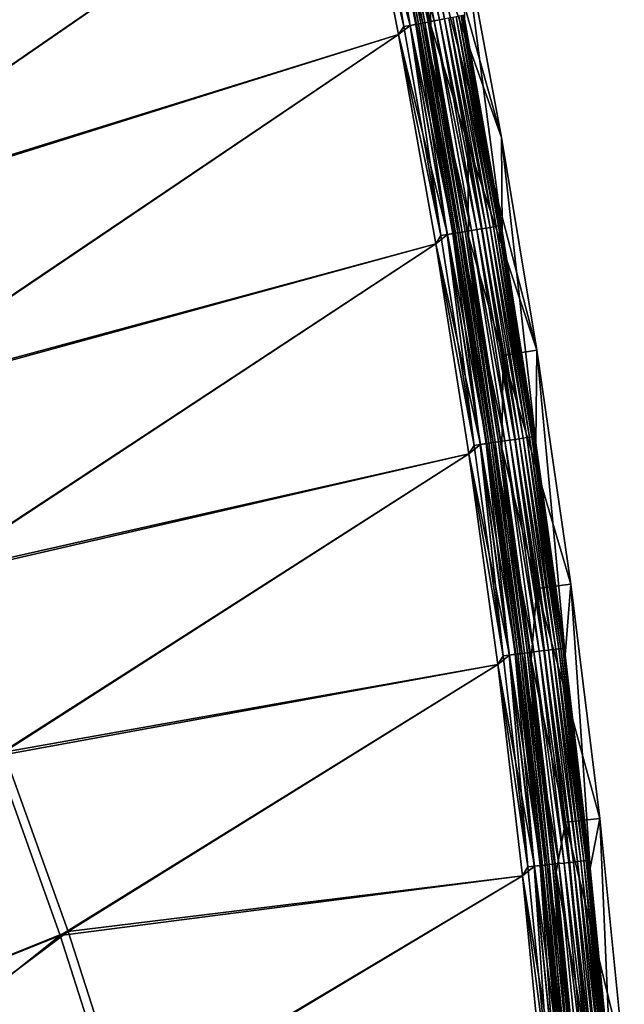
# Model space of a CAD drawing. Header units: metres. Extents: x 0 to 1400, y -1400 to 0.
# Tile 363 of 367: x 1343 to 1396, y -341 to -255. Entities that reach past the tile are written whole.
import ezdxf

# ---------------------------------------------------------------- set-up
doc = ezdxf.new("R2010")
doc.units = ezdxf.units.M

msp = doc.modelspace()

# ---------------------------------------------------------------- linework, layer by layer
at = {"layer": 'None'}
for points in [[(1313.268799, -258.743652), (1368.600464, -219.725891), (1305.071411, -244.210526)], [(1305.706421, -243.763443, -3), (1368.600464, -219.725693, -3), (1313.915161, -258.311951, -3)], [(1372.559448, -237.927948), (1368.600464, -219.725891), (1313.268799, -258.743652)], [(1368.600464, -219.725693, -3), (1372.559448, -237.927734, -3), (1313.915161, -258.311951, -3)], [(1378.796021, -247.282471, -80.052361), (1375.019165, -228.965591, -80.052361), (1385.182617, -265.215179, -80)], [(1385.182617, -265.215179, -80), (1375.019165, -228.965591, -80.052361), (1381.739502, -246.705246, -80)], [(1377.191528, -255.392151, -0.112516), (1373.580322, -237.137634, -0.112516), (1372.559448, -237.927948)], [(1376.623779, -255.49881, -3.055977), (1372.559448, -237.927734, -3), (1373.014771, -237.255264, -3.055977)], [(1376.623779, -255.49881, -3.055977), (1373.014771, -237.255264, -3.055977), (1373.555908, -237.142715, -3.221156)], [(1377.166992, -255.396759, -3.221156), (1373.555908, -237.142715, -3.221156), (1374.054688, -237.038971, -3.490045)], [(1377.166992, -255.396759, -3.221156), (1376.623779, -255.49881, -3.055977), (1373.555908, -237.142715, -3.221156)], [(1377.745361, -255.288116, -0.251606), (1374.13208, -237.022888, -0.251606), (1373.580322, -237.137634, -0.112516)], [(1377.745361, -255.288116, -0.251606), (1373.580322, -237.137634, -0.112516), (1377.191528, -255.392151, -0.112516)], [(1377.667725, -255.302704, -3.490045), (1374.054688, -237.038971, -3.490045), (1374.282471, -236.991608, -3.660043)], [(1377.667725, -255.302704, -3.490045), (1377.166992, -255.396759, -3.221156), (1374.054688, -237.038971, -3.490045)], [(1378.283325, -255.187042, -0.444534), (1374.668091, -236.911407, -0.444534), (1374.13208, -237.022888, -0.251606)], [(1378.283325, -255.187042, -0.444534), (1374.13208, -237.022888, -0.251606), (1377.745361, -255.288116, -0.251606)], [(1374.282471, -236.991608, -3.660043), (1374.493042, -236.947815, -3.851689), (1377.896362, -255.25975, -3.660043)], [(1377.896362, -255.25975, -3.660043), (1377.667725, -255.302704, -3.490045), (1374.282471, -236.991608, -3.660043)], [(1374.493042, -236.947815, -3.851689), (1374.854614, -236.872604, -4.292985), (1378.107666, -255.220047, -3.851689)], [(1374.493042, -236.947815, -3.851689), (1378.107666, -255.220047, -3.851689), (1377.896362, -255.25975, -3.660043)], [(1379.289917, -254.997971, -0.985015), (1375.670654, -236.702881, -0.985015), (1374.668091, -236.911407, -0.444534)], [(1379.289917, -254.997971, -0.985015), (1374.668091, -236.911407, -0.444534), (1378.283325, -255.187042, -0.444534)], [(1374.854614, -236.872604, -4.292985), (1375.126587, -236.81604, -4.797701), (1378.470703, -255.151855, -4.292985)], [(1374.854614, -236.872604, -4.292985), (1378.470703, -255.151855, -4.292985), (1378.107666, -255.220047, -3.851689)], [(1375.126587, -236.81604, -4.797701), (1375.297729, -236.780457, -5.347445), (1378.743652, -255.100571, -4.797701)], [(1375.126587, -236.81604, -4.797701), (1378.743652, -255.100571, -4.797701), (1378.470703, -255.151855, -4.292985)], [(1375.297729, -236.780457, -5.347445), (1378.915527, -255.068298, -5.347445), (1378.743652, -255.100571, -4.797701)], [(1375.297729, -236.780457, -5.347445), (1375.355957, -237.041473, -5.918313), (1378.915527, -255.068298, -5.347445)], [(1375.355957, -237.041473, -5.918313), (1378.995361, -255.428894, -5.918313), (1378.915527, -255.068298, -5.347445)], [(1375.355957, -237.041473, -5.918313), (1378.796021, -247.282471, -80.052361), (1378.995361, -255.428894, -5.918313)], [(1379.749512, -254.911636, -1.326719), (1376.12854, -236.607666, -1.326719), (1375.670654, -236.702881, -0.985015)], [(1379.749512, -254.911636, -1.326719), (1375.670654, -236.702881, -0.985015), (1379.289917, -254.997971, -0.985015)], [(1380.174316, -254.831833, -1.711938), (1376.12854, -236.607666, -1.326719), (1379.749512, -254.911636, -1.326719)], [(1320.952881, -273.554596), (1372.559448, -237.927948), (1313.268799, -258.743652)], [(1313.915161, -258.311951, -3), (1372.559448, -237.927734, -3), (1321.610474, -273.138519, -3)], [(1376.164429, -256.2034), (1372.559448, -237.927948), (1320.952881, -273.554596)], [(1372.559448, -237.927734, -3), (1376.164429, -256.203186, -3), (1321.610474, -273.138519, -3)], [(1376.164429, -256.203186, -3), (1372.559448, -237.927734, -3), (1376.623779, -255.49881, -3.055977)], [(1377.191528, -255.392151, -0.112516), (1372.559448, -237.927948), (1376.164429, -256.2034)], [(1381.943359, -254.876266, -5.865956), (1385.237061, -273.389557, -5.865956), (1381.739502, -246.705246, -80)], [(1381.739502, -246.705246, -80), (1385.237061, -273.389557, -5.865956), (1385.182617, -265.215179, -80)], [(1378.796021, -247.282471, -80.052361), (1382.228516, -265.734985, -80.052361), (1378.995361, -255.428894, -5.918313)], [(1388.275146, -283.85556, -80), (1382.228516, -265.734985, -80.052361), (1378.796021, -247.282471, -80.052361)], [(1388.275146, -283.85556, -80), (1378.796021, -247.282471, -80.052361), (1385.182617, -265.215179, -80)], [(1385.162598, -272.927002, -5.290087), (1381.890625, -254.509415, -5.290087), (1381.797974, -254.52681, -4.718482)], [(1385.237061, -273.389557, -5.865956), (1381.890625, -254.509415, -5.290087), (1385.162598, -272.927002, -5.290087)], [(1385.237061, -273.389557, -5.865956), (1381.943359, -254.876266, -5.865956), (1381.890625, -254.509415, -5.290087)], [(1380.422729, -273.722687, -3.221156), (1377.166992, -255.396759, -3.221156), (1377.667725, -255.302704, -3.490045)], [(1381.003052, -273.625275, -0.251606), (1377.745361, -255.288116, -0.251606), (1377.191528, -255.392151, -0.112516)], [(1380.925171, -273.638336, -3.490045), (1377.667725, -255.302704, -3.490045), (1377.896362, -255.25975, -3.660043)], [(1380.925171, -273.638336, -3.490045), (1380.422729, -273.722687, -3.221156), (1377.667725, -255.302704, -3.490045)], [(1381.542969, -273.534637, -0.444534), (1378.283325, -255.187042, -0.444534), (1377.745361, -255.288116, -0.251606)], [(1381.542969, -273.534637, -0.444534), (1377.745361, -255.288116, -0.251606), (1381.003052, -273.625275, -0.251606)], [(1377.896362, -255.25975, -3.660043), (1378.107666, -255.220047, -3.851689), (1381.154541, -273.599823, -3.660043)], [(1381.154541, -273.599823, -3.660043), (1380.925171, -273.638336, -3.490045), (1377.896362, -255.25975, -3.660043)], [(1378.107666, -255.220047, -3.851689), (1378.470703, -255.151855, -4.292985), (1381.366699, -273.56424, -3.851689)], [(1378.107666, -255.220047, -3.851689), (1381.366699, -273.56424, -3.851689), (1381.154541, -273.599823, -3.660043)], [(1382.552979, -273.365112, -0.985015), (1379.289917, -254.997971, -0.985015), (1378.283325, -255.187042, -0.444534)], [(1382.552979, -273.365112, -0.985015), (1378.283325, -255.187042, -0.444534), (1381.542969, -273.534637, -0.444534)], [(1378.470703, -255.151855, -4.292985), (1378.743652, -255.100571, -4.797701), (1381.730957, -273.503082, -4.292985)], [(1378.470703, -255.151855, -4.292985), (1381.730957, -273.503082, -4.292985), (1381.366699, -273.56424, -3.851689)], [(1378.743652, -255.100571, -4.797701), (1378.915527, -255.068298, -5.347445), (1382.004883, -273.457092, -4.797701)], [(1378.743652, -255.100571, -4.797701), (1382.004883, -273.457092, -4.797701), (1381.730957, -273.503082, -4.292985)], [(1378.915527, -255.068298, -5.347445), (1382.177246, -273.428162, -5.347445), (1382.004883, -273.457092, -4.797701)], [(1378.915527, -255.068298, -5.347445), (1378.995361, -255.428894, -5.918313), (1382.177246, -273.428162, -5.347445)], [(1383.01416, -273.287689, -1.326719), (1379.749512, -254.911636, -1.326719), (1379.289917, -254.997971, -0.985015)], [(1383.01416, -273.287689, -1.326719), (1379.289917, -254.997971, -0.985015), (1382.552979, -273.365112, -0.985015)], [(1383.44043, -273.216125, -1.711938), (1380.174316, -254.831833, -1.711938), (1379.749512, -254.911636, -1.326719)], [(1383.44043, -273.216125, -1.711938), (1379.749512, -254.911636, -1.326719), (1383.01416, -273.287689, -1.326719)], [(1383.827637, -273.151123, -2.137379), (1380.560181, -254.759338, -2.137379), (1380.174316, -254.831833, -1.711938)], [(1383.827637, -273.151123, -2.137379), (1380.174316, -254.831833, -1.711938), (1383.44043, -273.216125, -1.711938)], [(1384.172729, -273.093201, -2.598965), (1380.904053, -254.694748, -2.598965), (1380.560181, -254.759338, -2.137379)], [(1384.172729, -273.093201, -2.598965), (1380.560181, -254.759338, -2.137379), (1383.827637, -273.151123, -2.137379)], [(1384.47229, -273.042908, -3.09242), (1381.202515, -254.638672, -3.09242), (1380.904053, -254.694748, -2.598965)], [(1384.47229, -273.042908, -3.09242), (1380.904053, -254.694748, -2.598965), (1384.172729, -273.093201, -2.598965)], [(1384.723267, -273.000793, -3.61347), (1381.452759, -254.591675, -3.61347), (1381.202515, -254.638672, -3.09242)], [(1384.723267, -273.000793, -3.61347), (1381.202515, -254.638672, -3.09242), (1384.47229, -273.042908, -3.09242)], [(1384.922852, -272.967255, -4.157492), (1381.651733, -254.554306, -4.157492), (1381.452759, -254.591675, -3.61347)], [(1384.922852, -272.967255, -4.157492), (1381.452759, -254.591675, -3.61347), (1384.723267, -273.000793, -3.61347)], [(1385.069702, -272.942596, -4.718482), (1381.797974, -254.52681, -4.718482), (1381.651733, -254.554306, -4.157492)], [(1385.069702, -272.942596, -4.718482), (1381.651733, -254.554306, -4.157492), (1384.922852, -272.967255, -4.157492)], [(1385.162598, -272.927002, -5.290087), (1381.797974, -254.52681, -4.718482), (1385.069702, -272.942596, -4.718482)], [(1328.121094, -288.62204), (1376.164429, -256.2034), (1320.952881, -273.554596)], [(1321.610474, -273.138519, -3), (1376.164429, -256.203186, -3), (1328.789307, -288.221924, -3)], [(1379.414063, -274.54538), (1376.164429, -256.2034), (1328.121094, -288.62204)], [(1376.164429, -256.203186, -3), (1379.414063, -274.545135, -3), (1328.789307, -288.221924, -3)], [(1380.447388, -273.718567, -0.112516), (1377.191528, -255.392151, -0.112516), (1376.164429, -256.2034)], [(1379.877563, -273.814209, -3.055977), (1376.164429, -256.203186, -3), (1376.623779, -255.49881, -3.055977)], [(1379.414063, -274.545135, -3), (1376.164429, -256.203186, -3), (1379.877563, -273.814209, -3.055977)], [(1380.447388, -273.718567, -0.112516), (1376.164429, -256.2034), (1379.414063, -274.54538)], [(1379.877563, -273.814209, -3.055977), (1376.623779, -255.49881, -3.055977), (1377.166992, -255.396759, -3.221156)], [(1380.422729, -273.722687, -3.221156), (1379.877563, -273.814209, -3.055977), (1377.166992, -255.396759, -3.221156)], [(1381.003052, -273.625275, -0.251606), (1377.191528, -255.392151, -0.112516), (1380.447388, -273.718567, -0.112516)], [(1378.995361, -255.428894, -5.918313), (1382.278809, -273.884674, -5.918313), (1382.177246, -273.428162, -5.347445)], [(1378.995361, -255.428894, -5.918313), (1382.228516, -265.734985, -80.052361), (1382.278809, -273.884674, -5.918313)], [(1382.228516, -265.734985, -80.052361), (1385.311401, -284.317535, -80.052361), (1382.278809, -273.884674, -5.918313)], [(1385.311401, -284.317535, -80.052361), (1382.228516, -265.734985, -80.052361), (1388.275146, -283.85556, -80)], [(1385.237061, -273.389557, -5.865956), (1388.171143, -291.962189, -5.865956), (1385.182617, -265.215179, -80)], [(1385.182617, -265.215179, -80), (1388.171143, -291.962189, -5.865956), (1388.275146, -283.85556, -80)], [(1385.458252, -291.799072, -0.985015), (1382.552979, -273.365112, -0.985015), (1381.542969, -273.534637, -0.444534)], [(1381.730957, -273.503082, -4.292985), (1382.004883, -273.457092, -4.797701), (1384.633667, -291.921112, -4.292985)], [(1382.004883, -273.457092, -4.797701), (1382.177246, -273.428162, -5.347445), (1384.908447, -291.880432, -4.797701)], [(1382.004883, -273.457092, -4.797701), (1384.908447, -291.880432, -4.797701), (1384.633667, -291.921112, -4.292985)], [(1382.177246, -273.428162, -5.347445), (1385.081421, -291.854828, -5.347445), (1384.908447, -291.880432, -4.797701)], [(1382.177246, -273.428162, -5.347445), (1382.278809, -273.884674, -5.918313), (1385.081421, -291.854828, -5.347445)], [(1385.920776, -291.730591, -1.326719), (1383.01416, -273.287689, -1.326719), (1382.552979, -273.365112, -0.985015)], [(1385.920776, -291.730591, -1.326719), (1382.552979, -273.365112, -0.985015), (1385.458252, -291.799072, -0.985015)], [(1386.348389, -291.667328, -1.711938), (1383.44043, -273.216125, -1.711938), (1383.01416, -273.287689, -1.326719)], [(1386.348389, -291.667328, -1.711938), (1383.01416, -273.287689, -1.326719), (1385.920776, -291.730591, -1.326719)], [(1386.736816, -291.609833, -2.137379), (1383.827637, -273.151123, -2.137379), (1383.44043, -273.216125, -1.711938)], [(1386.736816, -291.609833, -2.137379), (1383.44043, -273.216125, -1.711938), (1386.348389, -291.667328, -1.711938)], [(1387.082886, -291.558624, -2.598965), (1384.172729, -273.093201, -2.598965), (1383.827637, -273.151123, -2.137379)], [(1387.082886, -291.558624, -2.598965), (1383.827637, -273.151123, -2.137379), (1386.736816, -291.609833, -2.137379)], [(1387.383423, -291.51413, -3.09242), (1384.47229, -273.042908, -3.09242), (1384.172729, -273.093201, -2.598965)], [(1387.383423, -291.51413, -3.09242), (1384.172729, -273.093201, -2.598965), (1387.082886, -291.558624, -2.598965)], [(1387.635132, -291.476868, -3.61347), (1384.723267, -273.000793, -3.61347), (1384.47229, -273.042908, -3.09242)], [(1387.635132, -291.476868, -3.61347), (1384.47229, -273.042908, -3.09242), (1387.383423, -291.51413, -3.09242)], [(1387.835449, -291.447235, -4.157492), (1384.922852, -272.967255, -4.157492), (1384.723267, -273.000793, -3.61347)], [(1387.835449, -291.447235, -4.157492), (1384.723267, -273.000793, -3.61347), (1387.635132, -291.476868, -3.61347)], [(1387.982666, -291.425415, -4.718482), (1385.069702, -272.942596, -4.718482), (1384.922852, -272.967255, -4.157492)], [(1387.982666, -291.425415, -4.718482), (1384.922852, -272.967255, -4.157492), (1387.835449, -291.447235, -4.157492)], [(1388.075928, -291.411652, -5.290087), (1385.162598, -272.927002, -5.290087), (1385.069702, -272.942596, -4.718482)], [(1388.075928, -291.411652, -5.290087), (1385.069702, -272.942596, -4.718482), (1387.982666, -291.425415, -4.718482)], [(1388.171143, -291.962189, -5.865956), (1385.162598, -272.927002, -5.290087), (1388.075928, -291.411652, -5.290087)], [(1388.171143, -291.962189, -5.865956), (1385.237061, -273.389557, -5.865956), (1385.162598, -272.927002, -5.290087)], [(1383.346191, -292.111664, -0.112516), (1380.447388, -273.718567, -0.112516), (1379.414063, -274.54538)], [(1382.774658, -292.196259, -3.055977), (1379.414063, -274.545135, -3), (1379.877563, -273.814209, -3.055977)], [(1382.774658, -292.196259, -3.055977), (1379.877563, -273.814209, -3.055977), (1380.422729, -273.722687, -3.221156)], [(1383.321411, -292.115326, -3.221156), (1380.422729, -273.722687, -3.221156), (1380.925171, -273.638336, -3.490045)], [(1383.321411, -292.115326, -3.221156), (1382.774658, -292.196259, -3.055977), (1380.422729, -273.722687, -3.221156)], [(1383.903564, -292.029175, -0.251606), (1381.003052, -273.625275, -0.251606), (1380.447388, -273.718567, -0.112516)], [(1383.903564, -292.029175, -0.251606), (1380.447388, -273.718567, -0.112516), (1383.346191, -292.111664, -0.112516)], [(1383.825439, -292.040741, -3.490045), (1380.925171, -273.638336, -3.490045), (1381.154541, -273.599823, -3.660043)], [(1383.825439, -292.040741, -3.490045), (1383.321411, -292.115326, -3.221156), (1380.925171, -273.638336, -3.490045)], [(1384.44519, -291.949005, -0.444534), (1381.542969, -273.534637, -0.444534), (1381.003052, -273.625275, -0.251606)], [(1384.44519, -291.949005, -0.444534), (1381.003052, -273.625275, -0.251606), (1383.903564, -292.029175, -0.251606)], [(1381.154541, -273.599823, -3.660043), (1381.366699, -273.56424, -3.851689), (1384.055542, -292.006653, -3.660043)], [(1384.055542, -292.006653, -3.660043), (1383.825439, -292.040741, -3.490045), (1381.154541, -273.599823, -3.660043)], [(1381.366699, -273.56424, -3.851689), (1381.730957, -273.503082, -4.292985), (1384.268311, -291.975189, -3.851689)], [(1381.366699, -273.56424, -3.851689), (1384.268311, -291.975189, -3.851689), (1384.055542, -292.006653, -3.660043)], [(1385.458252, -291.799072, -0.985015), (1381.542969, -273.534637, -0.444534), (1384.44519, -291.949005, -0.444534)], [(1381.730957, -273.503082, -4.292985), (1384.633667, -291.921112, -4.292985), (1384.268311, -291.975189, -3.851689)], [(1382.278809, -273.884674, -5.918313), (1385.203735, -292.399628, -5.918313), (1385.081421, -291.854828, -5.347445)], [(1382.278809, -273.884674, -5.918313), (1385.311401, -284.317535, -80.052361), (1385.203735, -292.399628, -5.918313)], [(1334.771851, -303.924927), (1379.414063, -274.54538), (1328.121094, -288.62204)], [(1328.789307, -288.221924, -3), (1379.414063, -274.545135, -3), (1335.450562, -303.540985, -3)], [(1382.307129, -292.946991), (1379.414063, -274.54538), (1334.771851, -303.924927)], [(1379.414063, -274.545135, -3), (1382.307129, -292.946716, -3), (1335.450562, -303.540985, -3)], [(1382.307129, -292.946716, -3), (1379.414063, -274.545135, -3), (1382.774658, -292.196259, -3.055977)], [(1383.346191, -292.111664, -0.112516), (1379.414063, -274.54538), (1382.307129, -292.946991)], [(1385.311401, -284.317535, -80.052361), (1388.271729, -304.742432, -80.052361), (1385.203735, -292.399628, -5.918313)], [(1391.244751, -304.344116, -80), (1385.311401, -284.317535, -80.052361), (1388.275146, -283.85556, -80)], [(1388.271729, -304.742432, -80.052361), (1385.311401, -284.317535, -80.052361), (1391.244751, -304.344116, -80)], [(1388.171143, -291.962189, -5.865956), (1390.743042, -310.584869, -5.865956), (1388.275146, -283.85556, -80)], [(1388.275146, -283.85556, -80), (1390.743042, -310.584869, -5.865956), (1391.244751, -304.344116, -80)], [(1389.286255, -310.129883, -2.137379), (1386.736816, -291.609833, -2.137379), (1386.348389, -291.667328, -1.711938)], [(1389.633179, -310.085388, -2.598965), (1387.082886, -291.558624, -2.598965), (1386.736816, -291.609833, -2.137379)], [(1389.633179, -310.085388, -2.598965), (1386.736816, -291.609833, -2.137379), (1389.286255, -310.129883, -2.137379)], [(1389.934448, -310.046753, -3.09242), (1387.383423, -291.51413, -3.09242), (1387.082886, -291.558624, -2.598965)], [(1389.934448, -310.046753, -3.09242), (1387.082886, -291.558624, -2.598965), (1389.633179, -310.085388, -2.598965)], [(1390.18689, -310.014374, -3.61347), (1387.635132, -291.476868, -3.61347), (1387.383423, -291.51413, -3.09242)], [(1390.18689, -310.014374, -3.61347), (1387.383423, -291.51413, -3.09242), (1389.934448, -310.046753, -3.09242)], [(1390.387695, -309.988617, -4.157492), (1387.835449, -291.447235, -4.157492), (1387.635132, -291.476868, -3.61347)], [(1390.387695, -309.988617, -4.157492), (1387.635132, -291.476868, -3.61347), (1390.18689, -310.014374, -3.61347)], [(1390.5354, -309.969666, -4.718482), (1387.982666, -291.425415, -4.718482), (1387.835449, -291.447235, -4.157492)], [(1390.5354, -309.969666, -4.718482), (1387.835449, -291.447235, -4.157492), (1390.387695, -309.988617, -4.157492)], [(1390.628906, -309.957672, -5.290087), (1388.075928, -291.411652, -5.290087), (1387.982666, -291.425415, -4.718482)], [(1390.628906, -309.957672, -5.290087), (1387.982666, -291.425415, -4.718482), (1390.5354, -309.969666, -4.718482)], [(1390.743042, -310.584869, -5.865956), (1388.075928, -291.411652, -5.290087), (1390.628906, -309.957672, -5.290087)], [(1390.743042, -310.584869, -5.865956), (1388.171143, -291.962189, -5.865956), (1388.075928, -291.411652, -5.290087)], [(1385.886475, -310.565887, -0.112516), (1383.346191, -292.111664, -0.112516), (1382.307129, -292.946991)], [(1385.313477, -310.639374, -3.055977), (1382.307129, -292.946716, -3), (1382.774658, -292.196259, -3.055977)], [(1385.313477, -310.639374, -3.055977), (1382.774658, -292.196259, -3.055977), (1383.321411, -292.115326, -3.221156)], [(1385.861694, -310.569061, -3.221156), (1383.321411, -292.115326, -3.221156), (1383.825439, -292.040741, -3.490045)], [(1385.861694, -310.569061, -3.221156), (1385.313477, -310.639374, -3.055977), (1383.321411, -292.115326, -3.221156)], [(1386.445435, -310.494202, -0.251606), (1383.903564, -292.029175, -0.251606), (1383.346191, -292.111664, -0.112516)], [(1386.445435, -310.494202, -0.251606), (1383.346191, -292.111664, -0.112516), (1385.886475, -310.565887, -0.112516)], [(1386.367065, -310.504272, -3.490045), (1383.825439, -292.040741, -3.490045), (1384.055542, -292.006653, -3.660043)], [(1386.367065, -310.504272, -3.490045), (1385.861694, -310.569061, -3.221156), (1383.825439, -292.040741, -3.490045)], [(1386.988403, -310.424561, -0.444534), (1384.44519, -291.949005, -0.444534), (1383.903564, -292.029175, -0.251606)], [(1386.988403, -310.424561, -0.444534), (1383.903564, -292.029175, -0.251606), (1386.445435, -310.494202, -0.251606)], [(1384.055542, -292.006653, -3.660043), (1384.268311, -291.975189, -3.851689), (1386.597778, -310.47467, -3.660043)], [(1386.597778, -310.47467, -3.660043), (1386.367065, -310.504272, -3.490045), (1384.055542, -292.006653, -3.660043)], [(1384.268311, -291.975189, -3.851689), (1384.633667, -291.921112, -4.292985), (1386.811157, -310.447296, -3.851689)], [(1384.268311, -291.975189, -3.851689), (1386.811157, -310.447296, -3.851689), (1386.597778, -310.47467, -3.660043)], [(1388.00415, -310.294312, -0.985015), (1385.458252, -291.799072, -0.985015), (1384.44519, -291.949005, -0.444534)], [(1388.00415, -310.294312, -0.985015), (1384.44519, -291.949005, -0.444534), (1386.988403, -310.424561, -0.444534)], [(1384.633667, -291.921112, -4.292985), (1384.908447, -291.880432, -4.797701), (1387.17749, -310.40033, -4.292985)], [(1384.633667, -291.921112, -4.292985), (1387.17749, -310.40033, -4.292985), (1386.811157, -310.447296, -3.851689)], [(1384.908447, -291.880432, -4.797701), (1385.081421, -291.854828, -5.347445), (1387.453003, -310.36499, -4.797701)], [(1384.908447, -291.880432, -4.797701), (1387.453003, -310.36499, -4.797701), (1387.17749, -310.40033, -4.292985)], [(1385.081421, -291.854828, -5.347445), (1387.626343, -310.342743, -5.347445), (1387.453003, -310.36499, -4.797701)], [(1385.081421, -291.854828, -5.347445), (1385.203735, -292.399628, -5.918313), (1387.626343, -310.342743, -5.347445)], [(1385.203735, -292.399628, -5.918313), (1387.7677, -310.964478, -5.918313), (1387.626343, -310.342743, -5.347445)], [(1385.203735, -292.399628, -5.918313), (1388.271729, -304.742432, -80.052361), (1387.7677, -310.964478, -5.918313)], [(1388.468018, -310.234802, -1.326719), (1385.920776, -291.730591, -1.326719), (1385.458252, -291.799072, -0.985015)], [(1388.468018, -310.234802, -1.326719), (1385.458252, -291.799072, -0.985015), (1388.00415, -310.294312, -0.985015)], [(1388.896729, -310.17984, -1.711938), (1386.348389, -291.667328, -1.711938), (1385.920776, -291.730591, -1.326719)], [(1388.896729, -310.17984, -1.711938), (1385.920776, -291.730591, -1.326719), (1388.468018, -310.234802, -1.326719)], [(1389.286255, -310.129883, -2.137379), (1386.348389, -291.667328, -1.711938), (1388.896729, -310.17984, -1.711938)], [(1340.905518, -319.442322), (1382.307129, -292.946991), (1334.771851, -303.924927)], [(1335.450562, -303.540985, -3), (1382.307129, -292.946716, -3), (1341.594238, -319.07486, -3)], [(1384.842529, -311.401276), (1382.307129, -292.946991), (1340.905518, -319.442322)], [(1382.307129, -292.946716, -3), (1384.842529, -311.40097, -3), (1341.594238, -319.07486, -3)], [(1384.842529, -311.40097, -3), (1382.307129, -292.946716, -3), (1385.313477, -310.639374, -3.055977)], [(1385.886475, -310.565887, -0.112516), (1382.307129, -292.946991), (1384.842529, -311.401276)], [(1393.775024, -324.891571, -80), (1388.271729, -304.742432, -80.052361), (1391.244751, -304.344116, -80)], [(1390.743042, -310.584869, -5.865956), (1392.950195, -329.248413, -5.865956), (1391.244751, -304.344116, -80)], [(1391.244751, -304.344116, -80), (1392.950195, -329.248413, -5.865956), (1393.775024, -324.891571, -80)], [(1388.271729, -304.742432, -80.052361), (1390.794189, -325.226013, -80.052361), (1387.7677, -310.964478, -5.918313)], [(1390.794189, -325.226013, -80.052361), (1388.271729, -304.742432, -80.052361), (1393.775024, -324.891571, -80)], [(1388.067871, -329.074005, -0.112516), (1385.886475, -310.565887, -0.112516), (1384.842529, -311.401276)], [(1387.493652, -329.136353, -3.055977), (1385.313477, -310.639374, -3.055977), (1385.861694, -310.569061, -3.221156)], [(1388.043091, -329.076691, -3.221156), (1385.861694, -310.569061, -3.221156), (1386.367065, -310.504272, -3.490045)], [(1388.043091, -329.076691, -3.221156), (1387.493652, -329.136353, -3.055977), (1385.861694, -310.569061, -3.221156)], [(1388.628052, -329.013184, -0.251606), (1386.445435, -310.494202, -0.251606), (1385.886475, -310.565887, -0.112516)], [(1388.628052, -329.013184, -0.251606), (1385.886475, -310.565887, -0.112516), (1388.067871, -329.074005, -0.112516)], [(1388.549561, -329.021698, -3.490045), (1386.367065, -310.504272, -3.490045), (1386.597778, -310.47467, -3.660043)], [(1388.549561, -329.021698, -3.490045), (1388.043091, -329.076691, -3.221156), (1386.367065, -310.504272, -3.490045)], [(1389.172363, -328.954071, -0.444534), (1386.988403, -310.424561, -0.444534), (1386.445435, -310.494202, -0.251606)], [(1389.172363, -328.954071, -0.444534), (1386.445435, -310.494202, -0.251606), (1388.628052, -329.013184, -0.251606)], [(1386.597778, -310.47467, -3.660043), (1386.811157, -310.447296, -3.851689), (1388.780884, -328.996582, -3.660043)], [(1388.780884, -328.996582, -3.660043), (1388.549561, -329.021698, -3.490045), (1386.597778, -310.47467, -3.660043)], [(1386.811157, -310.447296, -3.851689), (1387.17749, -310.40033, -4.292985), (1388.994629, -328.973358, -3.851689)], [(1386.811157, -310.447296, -3.851689), (1388.994629, -328.973358, -3.851689), (1388.780884, -328.996582, -3.660043)], [(1390.19043, -328.843536, -0.985015), (1388.00415, -310.294312, -0.985015), (1386.988403, -310.424561, -0.444534)], [(1390.19043, -328.843536, -0.985015), (1386.988403, -310.424561, -0.444534), (1389.172363, -328.954071, -0.444534)], [(1387.17749, -310.40033, -4.292985), (1387.453003, -310.36499, -4.797701), (1389.361816, -328.933502, -4.292985)], [(1387.17749, -310.40033, -4.292985), (1389.361816, -328.933502, -4.292985), (1388.994629, -328.973358, -3.851689)], [(1387.453003, -310.36499, -4.797701), (1387.626343, -310.342743, -5.347445), (1389.637939, -328.903503, -4.797701)], [(1387.453003, -310.36499, -4.797701), (1389.637939, -328.903503, -4.797701), (1389.361816, -328.933502, -4.292985)], [(1387.626343, -310.342743, -5.347445), (1389.811768, -328.884644, -5.347445), (1389.637939, -328.903503, -4.797701)], [(1387.626343, -310.342743, -5.347445), (1387.7677, -310.964478, -5.918313), (1389.811768, -328.884644, -5.347445)], [(1390.655273, -328.79306, -1.326719), (1388.468018, -310.234802, -1.326719), (1388.00415, -310.294312, -0.985015)], [(1390.655273, -328.79306, -1.326719), (1388.00415, -310.294312, -0.985015), (1390.19043, -328.843536, -0.985015)], [(1391.085083, -328.746399, -1.711938), (1388.896729, -310.17984, -1.711938), (1388.468018, -310.234802, -1.326719)], [(1391.085083, -328.746399, -1.711938), (1388.468018, -310.234802, -1.326719), (1390.655273, -328.79306, -1.326719)], [(1391.475464, -328.70401, -2.137379), (1389.286255, -310.129883, -2.137379), (1388.896729, -310.17984, -1.711938)], [(1391.475464, -328.70401, -2.137379), (1388.896729, -310.17984, -1.711938), (1391.085083, -328.746399, -1.711938)], [(1391.823242, -328.666229, -2.598965), (1389.633179, -310.085388, -2.598965), (1389.286255, -310.129883, -2.137379)], [(1391.823242, -328.666229, -2.598965), (1389.286255, -310.129883, -2.137379), (1391.475464, -328.70401, -2.137379)], [(1392.125122, -328.633453, -3.09242), (1389.934448, -310.046753, -3.09242), (1389.633179, -310.085388, -2.598965)], [(1392.125122, -328.633453, -3.09242), (1389.633179, -310.085388, -2.598965), (1391.823242, -328.666229, -2.598965)], [(1392.378174, -328.605988, -3.61347), (1390.18689, -310.014374, -3.61347), (1389.934448, -310.046753, -3.09242)], [(1392.378174, -328.605988, -3.61347), (1389.934448, -310.046753, -3.09242), (1392.125122, -328.633453, -3.09242)], [(1392.579468, -328.584137, -4.157492), (1390.387695, -309.988617, -4.157492), (1390.18689, -310.014374, -3.61347)], [(1392.579468, -328.584137, -4.157492), (1390.18689, -310.014374, -3.61347), (1392.378174, -328.605988, -3.61347)], [(1392.727539, -328.568054, -4.718482), (1390.5354, -309.969666, -4.718482), (1390.387695, -309.988617, -4.157492)], [(1392.727539, -328.568054, -4.718482), (1390.387695, -309.988617, -4.157492), (1392.579468, -328.584137, -4.157492)], [(1392.821167, -328.557892, -5.290087), (1390.628906, -309.957672, -5.290087), (1390.5354, -309.969666, -4.718482)], [(1392.821167, -328.557892, -5.290087), (1390.5354, -309.969666, -4.718482), (1392.727539, -328.568054, -4.718482)], [(1392.950195, -329.248413, -5.865956), (1390.628906, -309.957672, -5.290087), (1392.821167, -328.557892, -5.290087)], [(1392.950195, -329.248413, -5.865956), (1390.743042, -310.584869, -5.865956), (1390.628906, -309.957672, -5.290087)], [(1346.523438, -335.15387), (1384.842529, -311.401276), (1340.905518, -319.442322)], [(1341.594238, -319.07486, -3), (1384.842529, -311.40097, -3), (1347.221802, -334.803131, -3)], [(1387.019287, -329.901276), (1384.842529, -311.401276), (1346.523438, -335.15387)], [(1384.842529, -311.40097, -3), (1387.019165, -329.90097, -3), (1347.221802, -334.803131, -3)], [(1387.493652, -329.136353, -3.055977), (1384.842529, -311.40097, -3), (1385.313477, -310.639374, -3.055977)], [(1387.019165, -329.90097, -3), (1384.842529, -311.40097, -3), (1387.493652, -329.136353, -3.055977)], [(1388.067871, -329.074005, -0.112516), (1384.842529, -311.401276), (1387.019287, -329.901276)], [(1387.7677, -310.964478, -5.918313), (1389.967896, -329.570038, -5.918313), (1389.811768, -328.884644, -5.347445)], [(1387.7677, -310.964478, -5.918313), (1390.794189, -325.226013, -80.052361), (1389.967896, -329.570038, -5.918313)], [(1341.594238, -319.07486, -3), (1347.221802, -334.803131, -3), (1299.96228, -353.852631, -32.128979)], [(1340.905518, -319.442322), (1298.592163, -354.457642, -29.543829), (1346.523438, -335.15387)], [(1390.794189, -325.226013, -80.052361), (1392.942017, -346.474426, -80.052361), (1389.967896, -329.570038, -5.918313)], [(1395.929565, -346.205963, -80), (1390.794189, -325.226013, -80.052361), (1393.775024, -324.891571, -80)], [(1395.929565, -346.205963, -80), (1392.942017, -346.474426, -80.052361), (1390.794189, -325.226013, -80.052361)], [(1392.950195, -329.248413, -5.865956), (1394.790161, -347.943695, -5.865956), (1393.775024, -324.891571, -80)], [(1393.775024, -324.891571, -80), (1394.790161, -347.943695, -5.865956), (1395.929565, -346.205963, -80)], [(1393.304199, -347.324463, -2.137379), (1391.475464, -328.70401, -2.137379), (1391.085083, -328.746399, -1.711938)], [(1393.65271, -347.293457, -2.598965), (1391.823242, -328.666229, -2.598965), (1391.475464, -328.70401, -2.137379)], [(1393.65271, -347.293457, -2.598965), (1391.475464, -328.70401, -2.137379), (1393.304199, -347.324463, -2.137379)], [(1393.9552, -347.266541, -3.09242), (1392.125122, -328.633453, -3.09242), (1391.823242, -328.666229, -2.598965)], [(1393.9552, -347.266541, -3.09242), (1391.823242, -328.666229, -2.598965), (1393.65271, -347.293457, -2.598965)], [(1394.20874, -347.243988, -3.61347), (1392.378174, -328.605988, -3.61347), (1392.125122, -328.633453, -3.09242)], [(1394.20874, -347.243988, -3.61347), (1392.125122, -328.633453, -3.09242), (1393.9552, -347.266541, -3.09242)], [(1394.4104, -347.226044, -4.157492), (1392.579468, -328.584137, -4.157492), (1392.378174, -328.605988, -3.61347)], [(1394.4104, -347.226044, -4.157492), (1392.378174, -328.605988, -3.61347), (1394.20874, -347.243988, -3.61347)], [(1394.558716, -347.21283, -4.718482), (1392.727539, -328.568054, -4.718482), (1392.579468, -328.584137, -4.157492)], [(1394.558716, -347.21283, -4.718482), (1392.579468, -328.584137, -4.157492), (1394.4104, -347.226044, -4.157492)], [(1394.652588, -347.204498, -5.290087), (1392.821167, -328.557892, -5.290087), (1392.727539, -328.568054, -4.718482)], [(1394.652588, -347.204498, -5.290087), (1392.727539, -328.568054, -4.718482), (1394.558716, -347.21283, -4.718482)], [(1394.790161, -347.943695, -5.865956), (1392.821167, -328.557892, -5.290087), (1394.652588, -347.204498, -5.290087)], [(1394.790161, -347.943695, -5.865956), (1392.950195, -329.248413, -5.865956), (1392.821167, -328.557892, -5.290087)], [(1389.314819, -347.679474, -3.055977), (1387.019165, -329.90097, -3), (1387.493652, -329.136353, -3.055977)], [(1389.890259, -347.628265, -0.112516), (1388.067871, -329.074005, -0.112516), (1387.019287, -329.901276)], [(1389.314819, -347.679474, -3.055977), (1387.493652, -329.136353, -3.055977), (1388.043091, -329.076691, -3.221156)], [(1389.865356, -347.630493, -3.221156), (1388.043091, -329.076691, -3.221156), (1388.549561, -329.021698, -3.490045)], [(1389.865356, -347.630493, -3.221156), (1389.314819, -347.679474, -3.055977), (1388.043091, -329.076691, -3.221156)], [(1390.451538, -347.578339, -0.251606), (1388.628052, -329.013184, -0.251606), (1388.067871, -329.074005, -0.112516)], [(1390.451538, -347.578339, -0.251606), (1388.067871, -329.074005, -0.112516), (1389.890259, -347.628265, -0.112516)], [(1390.372803, -347.585327, -3.490045), (1388.549561, -329.021698, -3.490045), (1388.780884, -328.996582, -3.660043)], [(1390.372803, -347.585327, -3.490045), (1389.865356, -347.630493, -3.221156), (1388.549561, -329.021698, -3.490045)], [(1390.996826, -347.529816, -0.444534), (1389.172363, -328.954071, -0.444534), (1388.628052, -329.013184, -0.251606)], [(1390.996826, -347.529816, -0.444534), (1388.628052, -329.013184, -0.251606), (1390.451538, -347.578339, -0.251606)], [(1388.780884, -328.996582, -3.660043), (1388.994629, -328.973358, -3.851689), (1390.604492, -347.564697, -3.660043)], [(1390.604492, -347.564697, -3.660043), (1390.372803, -347.585327, -3.490045), (1388.780884, -328.996582, -3.660043)], [(1388.994629, -328.973358, -3.851689), (1389.361816, -328.933502, -4.292985), (1390.818726, -347.545654, -3.851689)], [(1388.994629, -328.973358, -3.851689), (1390.818726, -347.545654, -3.851689), (1390.604492, -347.564697, -3.660043)], [(1392.016846, -347.439026, -0.985015), (1390.19043, -328.843536, -0.985015), (1389.172363, -328.954071, -0.444534)], [(1392.016846, -347.439026, -0.985015), (1389.172363, -328.954071, -0.444534), (1390.996826, -347.529816, -0.444534)], [(1389.361816, -328.933502, -4.292985), (1389.637939, -328.903503, -4.797701), (1391.186646, -347.512909, -4.292985)], [(1389.361816, -328.933502, -4.292985), (1391.186646, -347.512909, -4.292985), (1390.818726, -347.545654, -3.851689)], [(1389.637939, -328.903503, -4.797701), (1389.811768, -328.884644, -5.347445), (1391.463257, -347.488281, -4.797701)], [(1389.637939, -328.903503, -4.797701), (1391.463257, -347.488281, -4.797701), (1391.186646, -347.512909, -4.292985)], [(1389.811768, -328.884644, -5.347445), (1391.637451, -347.472809, -5.347445), (1391.463257, -347.488281, -4.797701)], [(1389.811768, -328.884644, -5.347445), (1389.967896, -329.570038, -5.918313), (1391.637451, -347.472809, -5.347445)], [(1389.967896, -329.570038, -5.918313), (1391.802124, -348.207245, -5.918313), (1391.637451, -347.472809, -5.347445)], [(1389.967896, -329.570038, -5.918313), (1392.942017, -346.474426, -80.052361), (1391.802124, -348.207245, -5.918313)], [(1392.482544, -347.397583, -1.326719), (1390.655273, -328.79306, -1.326719), (1390.19043, -328.843536, -0.985015)], [(1392.482544, -347.397583, -1.326719), (1390.19043, -328.843536, -0.985015), (1392.016846, -347.439026, -0.985015)], [(1392.913086, -347.359283, -1.711938), (1391.085083, -328.746399, -1.711938), (1390.655273, -328.79306, -1.326719)], [(1392.913086, -347.359283, -1.711938), (1390.655273, -328.79306, -1.326719), (1392.482544, -347.397583, -1.326719)], [(1393.304199, -347.324463, -2.137379), (1391.085083, -328.746399, -1.711938), (1392.913086, -347.359283, -1.711938)], [(1351.628052, -351.039612), (1387.019287, -329.901276), (1346.523438, -335.15387)], [(1347.221802, -334.803131, -3), (1387.019165, -329.90097, -3), (1352.335571, -350.705872, -3)], [(1388.836548, -348.440033), (1387.019287, -329.901276), (1351.628052, -351.039612)], [(1387.019165, -329.90097, -3), (1388.836548, -348.439728, -3), (1352.335571, -350.705872, -3)], [(1388.836548, -348.439728, -3), (1387.019165, -329.90097, -3), (1389.314819, -347.679474, -3.055977)], [(1389.890259, -347.628265, -0.112516), (1387.019287, -329.901276), (1388.836548, -348.440033)], [(1298.592163, -354.457642, -29.543829), (1303.371338, -369.592438, -29.543886), (1346.523438, -335.15387)], [(1299.96228, -353.852631, -32.128979), (1347.221802, -334.803131, -3), (1304.176025, -367.089111, -32.129028)], [(1346.523438, -335.15387), (1303.371338, -369.592438, -29.543886), (1351.628052, -351.039612)], [(1347.221802, -334.803131, -3), (1352.335571, -350.705872, -3), (1304.176025, -367.089111, -32.129028)]]:
    msp.add_3dface(points, dxfattribs=at)

doc.saveas('drawing.dxf')
